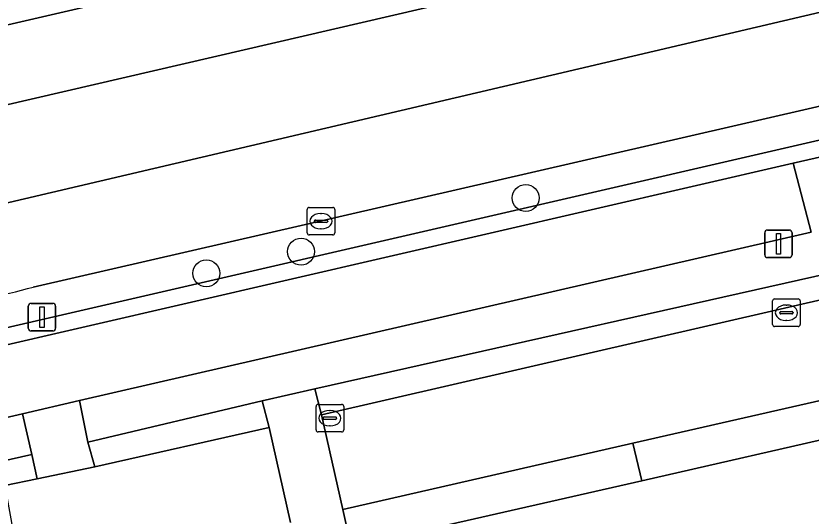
# Model space of a CAD drawing. Extents: x 156412 to 157779, y 382335 to 383768.
# Drawn here: x 156911.01 to 156939.8, y 382950.2 to 382968.31 of the extents above; entities that cross this region are included whole.
import ezdxf

# ---------------------------------------------------------------- set-up
doc = ezdxf.new("R2010")
doc.units = 0
for name, color, linetype in [('IMGEO_Berm_groen', 7, 'Continuous'), ('IMGEO_Boom', 7, 'Continuous'), ('IMGEO_Erf', 7, 'Continuous'), ('IMGEO_Fietspad_gesloten', 7, 'Continuous'), ('IMGEO_Fietspad_open', 7, 'Continuous'), ('IMGEO_Groenvoorziening', 7, 'Continuous'), ('IMGEO_Haag', 7, 'Continuous'), ('IMGEO_Kolk', 7, 'Continuous'), ('IMGEO_Lichtmast', 7, 'Continuous'), ('IMGEO_Rijbaan_lokaal_gesloten', 7, 'Continuous'), ('IMGEO_Rijbaan_lokaal_open', 7, 'Continuous'), ('IMGEO_Rijbaan_regionaal_gesloten', 7, 'Continuous'), ('IMGEO_Verkeersbordpaal', 7, 'Continuous'), ('IMGEO_Voetpad_open', 7, 'Continuous')]:
    doc.layers.add(name, color=color, linetype=linetype)

msp = doc.modelspace()

# ---------------------------------------------------------------- linework, layer by layer
at = {"layer": 'IMGEO_Berm_groen'}
for points in [[(156853.113, 382954.697), (156884.599, 382961.963), (156939.178, 382974.572)], [(156941.504, 382964.137), (156941.281, 382965.316), (156941.062, 382965.269), (156911.64, 382958.497)], [(156887.565, 382953.583), (156887.359, 382953.518), (156887.799, 382951.74), (156941.504, 382964.137)]]:
    msp.add_lwpolyline(points, dxfattribs=at)
msp.add_lwpolyline([(156933.668, 382951.485), (156933.342, 382952.843), (156922.846, 382950.439), (156923.153, 382949.089)], close=True, dxfattribs=at)
msp.add_arc((156903.642, 382987.76), 30.336, 278.5411, 285.2875, dxfattribs=at)
at = {"layer": 'IMGEO_Boom'}
for centre in [(156929.468, 382961.722), (156921.335, 382959.778), (156917.903, 382958.994)]:
    msp.add_circle(centre, 0.489, dxfattribs=at)
at = {"layer": 'IMGEO_Erf'}
msp.add_lwpolyline([(156943.885, 382953.85), (156941.48, 382953.262), (156933.668, 382951.485), (156923.153, 382949.089), (156923.606, 382947.103), (156935.097, 382949.756), (156936.197, 382944.981), (156936.242, 382944.786), (156932.327, 382943.884), (156933.568, 382938.516), (156933.595, 382938.399), (156940.416, 382939.971), (156941.36, 382935.888), (156934.538, 382934.316), (156935.969, 382928.126), (156938.368, 382917.746)], dxfattribs=at)
at = {"layer": 'IMGEO_Fietspad_gesloten'}
for points in [[(156940.214, 382963.228), (156939.156, 382962.984), (156939.803, 382960.484)], [(156674.773, 382899.258), (156767.182, 382920.602), (156826.292, 382934.262), (156902.955, 382951.999), (156911.251, 382953.909), (156913.318, 382954.385), (156939.803, 382960.484), (156939.156, 382962.984), (156887.943, 382951.159), (156887.089, 382950.962), (156864.935, 382945.847), (156864.068, 382945.647), (156859.834, 382944.669), (156852.462, 382942.964), (156851.598, 382942.764), (156830.312, 382937.841), (156829.479, 382937.648), (156815.976, 382934.507), (156815.173, 382934.345)]]:
    msp.add_lwpolyline(points, dxfattribs=at)
at = {"layer": 'IMGEO_Fietspad_open'}
msp.add_lwpolyline([(156911.251, 382953.909), (156911.592, 382952.432), (156911.778, 382951.557), (156913.862, 382951.989), (156913.617, 382952.879), (156913.318, 382954.385)], close=True, dxfattribs=at)
at = {"layer": 'IMGEO_Groenvoorziening'}
for points in [[(156941.633, 382963.551), (156941.504, 382964.137), (156887.799, 382951.74), (156887.943, 382951.159), (156939.156, 382962.984)], [(156939.156, 382962.984), (156940.214, 382963.228)], [(156942.674, 382959.488), (156921.828, 382954.805), (156922.072, 382953.868), (156943.287, 382958.756)]]:
    msp.add_lwpolyline(points, dxfattribs=at)
for points in [[(156920.182, 382953.408), (156919.93, 382954.371), (156913.617, 382952.879), (156913.862, 382951.989)], [(156911.592, 382952.432), (156910.458, 382952.176), (156910.613, 382951.316), (156911.778, 382951.557)]]:
    msp.add_lwpolyline(points, close=True, dxfattribs=at)
at = {"layer": 'IMGEO_Haag'}
for points in [[(156941.633, 382963.551), (156941.504, 382964.137), (156887.799, 382951.74), (156887.943, 382951.159), (156939.156, 382962.984), (156940.214, 382963.228)], [(156942.674, 382959.488), (156921.828, 382954.805), (156922.072, 382953.868), (156943.287, 382958.756)]]:
    msp.add_lwpolyline(points, dxfattribs=at)
for points in [[(156913.862, 382951.989), (156920.182, 382953.408), (156919.93, 382954.371), (156913.617, 382952.879)], [(156910.613, 382951.316), (156911.778, 382951.557), (156911.592, 382952.432), (156910.458, 382952.176)]]:
    msp.add_lwpolyline(points, close=True, dxfattribs=at)
at = {"layer": 'IMGEO_Kolk'}
for p, q in [((156921.555, 382960.455), (156921.555, 382961.307)), ((156921.63, 382961.381), (156922.482, 382961.381)), ((156922.556, 382961.307), (156922.556, 382960.455)), ((156921.814, 382960.875), (156921.814, 382960.887)), ((156921.857, 382960.924), (156922.255, 382960.924)), ((156922.043, 382961.161), (156922.068, 382961.161)), ((156922.298, 382960.887), (156922.298, 382960.875)), ((156922.252, 382960.838), (156921.854, 382960.838)), ((156922.066, 382960.601), (156922.041, 382960.601)), ((156922.482, 382960.381), (156921.63, 382960.381)), ((156938.48, 382958.065), (156939.332, 382958.065)), ((156938.405, 382957.139), (156938.405, 382957.991)), ((156938.893, 382957.845), (156938.918, 382957.845)), ((156939.406, 382957.991), (156939.406, 382957.139)), ((156938.664, 382957.559), (156938.664, 382957.571)), ((156939.102, 382957.522), (156938.704, 382957.522)), ((156938.707, 382957.608), (156939.105, 382957.608)), ((156939.148, 382957.571), (156939.148, 382957.559)), ((156938.916, 382957.285), (156938.891, 382957.285)), ((156939.332, 382957.065), (156938.48, 382957.065)), ((156921.876, 382953.322), (156921.876, 382954.174)), ((156921.951, 382954.248), (156922.803, 382954.248)), ((156922.364, 382954.028), (156922.389, 382954.028)), ((156922.877, 382954.174), (156922.877, 382953.322)), ((156922.135, 382953.742), (156922.135, 382953.754)), ((156922.573, 382953.705), (156922.175, 382953.705)), ((156922.178, 382953.791), (156922.576, 382953.791)), ((156922.619, 382953.754), (156922.619, 382953.742)), ((156922.387, 382953.468), (156922.362, 382953.468)), ((156922.803, 382953.248), (156921.951, 382953.248))]:
    msp.add_line(p, q, dxfattribs=at)
for points in [[(156921.555, 382960.455), (156921.555, 382961.307)], [(156921.63, 382961.381), (156922.482, 382961.381)], [(156922.556, 382961.307), (156922.556, 382960.455)], [(156922.482, 382960.381), (156921.63, 382960.381)], [(156938.48, 382958.065), (156939.332, 382958.065)], [(156938.405, 382957.139), (156938.405, 382957.991)], [(156939.406, 382957.991), (156939.406, 382957.139)], [(156939.332, 382957.065), (156938.48, 382957.065)], [(156921.876, 382953.322), (156921.876, 382954.174)], [(156921.951, 382954.248), (156922.803, 382954.248)], [(156922.877, 382954.174), (156922.877, 382953.322)], [(156922.803, 382953.248), (156921.951, 382953.248)]]:
    msp.add_lwpolyline(points, dxfattribs=at)
for centre, radius, start, end in [((156921.632, 382961.305), 0.0765, 91.552, 178.448), ((156921.632, 382961.305), 0.0765, 91.552, 178.448), ((156922.48, 382961.305), 0.0765, 1.552, 88.448), ((156922.48, 382961.305), 0.0765, 1.552, 88.448), ((156921.854, 382960.884), 0.0403, 85.8775, 175.7526), ((156922.259, 382960.886), 0.0386, 1.7309, 96.639), ((156921.851, 382960.874), 0.0366, 178.938, 274.7102), ((156922.255, 382960.881), 0.043, 264.8664, 352.4533), ((156921.632, 382960.457), 0.0765, 181.552, 268.448), ((156921.632, 382960.457), 0.0765, 181.552, 268.448), ((156922.48, 382960.457), 0.0765, 271.552, 358.448), ((156922.48, 382960.457), 0.0765, 271.552, 358.448), ((156938.482, 382957.989), 0.0765, 91.552, 178.448), ((156938.482, 382957.989), 0.0765, 91.552, 178.448), ((156939.33, 382957.989), 0.0765, 1.552, 88.448), ((156939.33, 382957.989), 0.0765, 1.552, 88.448), ((156938.704, 382957.568), 0.0403, 85.8775, 175.7526), ((156938.701, 382957.558), 0.0366, 178.938, 274.7102), ((156939.105, 382957.565), 0.043, 264.8664, 352.4533), ((156939.109, 382957.57), 0.0386, 1.7309, 96.639), ((156938.482, 382957.141), 0.0765, 181.552, 268.448), ((156938.482, 382957.141), 0.0765, 181.552, 268.448), ((156939.33, 382957.141), 0.0765, 271.552, 358.448), ((156939.33, 382957.141), 0.0765, 271.552, 358.448), ((156921.953, 382954.172), 0.0765, 91.552, 178.448), ((156921.953, 382954.172), 0.0765, 91.552, 178.448), ((156922.801, 382954.172), 0.0765, 1.552, 88.448), ((156922.801, 382954.172), 0.0765, 1.552, 88.448), ((156922.175, 382953.751), 0.0403, 85.8775, 175.7526), ((156922.172, 382953.741), 0.0366, 178.938, 274.7102), ((156922.576, 382953.748), 0.043, 264.8664, 352.4533), ((156922.58, 382953.753), 0.0386, 1.7309, 96.639), ((156921.953, 382953.324), 0.0765, 181.552, 268.448), ((156921.953, 382953.324), 0.0765, 181.552, 268.448), ((156922.801, 382953.324), 0.0765, 271.552, 358.448), ((156922.801, 382953.324), 0.0765, 271.552, 358.448)]:
    msp.add_arc(centre, radius, start, end, dxfattribs=at)
for centre, major_axis, ratio, start_param, end_param in [((156922.042, 382960.881), (-0.387, 0.002), 0.722429, 4.712389, 7.853982), ((156922.067, 382960.881), (-0.39, 0.002), 0.717154, 1.570796, 4.712389), ((156938.892, 382957.565), (-0.387, 0.002), 0.722429, 4.712389, 7.853982), ((156938.917, 382957.565), (-0.39, 0.002), 0.717154, 1.570796, 4.712389), ((156922.363, 382953.748), (-0.387, 0.002), 0.722429, 4.712389, 7.853982), ((156922.388, 382953.748), (-0.39, 0.002), 0.717154, 1.570796, 4.712389)]:
    msp.add_ellipse(centre, major_axis=major_axis, ratio=ratio, start_param=start_param, end_param=end_param, dxfattribs=at)
at = {"layer": 'IMGEO_Lichtmast'}
for p, q in [((156938.123, 382959.661), (156938.123, 382960.461)), ((156938.123, 382960.461), (156938.123, 382959.661)), ((156938.223, 382960.561), (156939.013, 382960.561)), ((156939.013, 382960.561), (156938.223, 382960.561)), ((156939.113, 382960.461), (156939.113, 382959.661)), ((156939.113, 382959.661), (156939.113, 382960.461)), ((156939.013, 382959.561), (156938.223, 382959.561)), ((156938.223, 382959.561), (156939.013, 382959.561))]:
    msp.add_line(p, q, dxfattribs=at)
msp.add_lwpolyline([(156938.543, 382960.436), (156938.693, 382960.436), (156938.693, 382959.686), (156938.543, 382959.686), (156938.543, 382960.436)], dxfattribs=at)
for centre, start, end in [((156938.223, 382960.461), 90, 180), ((156938.223, 382960.461), 90, 180), ((156939.013, 382960.461), 0, 90), ((156939.013, 382960.461), 360, 90), ((156938.223, 382959.661), 180, 270), ((156938.223, 382959.661), 180, 270), ((156939.013, 382959.661), 270, 0), ((156939.013, 382959.661), 270, 0)]:
    msp.add_arc(centre, 0.1, start, end, dxfattribs=at)
at = {"layer": 'IMGEO_Rijbaan_lokaal_gesloten'}
msp.add_lwpolyline([(156920.956, 382949.965), (156920.182, 382953.408), (156913.862, 382951.989), (156911.778, 382951.557), (156910.613, 382951.316), (156911.7, 382945.268), (156915.874, 382926.642)], dxfattribs=at)
at = {"layer": 'IMGEO_Rijbaan_lokaal_open'}
msp.add_lwpolyline([(156943.287, 382958.756), (156922.072, 382953.868), (156922.846, 382950.439), (156933.342, 382952.843), (156941.148, 382954.622), (156943.531, 382955.205)], dxfattribs=at)
msp.add_lwpolyline([(156941.48, 382953.262), (156941.148, 382954.622), (156933.342, 382952.843), (156933.668, 382951.485)], close=True, dxfattribs=at)
at = {"layer": 'IMGEO_Rijbaan_regionaal_gesloten'}
for points in [[(156939.797, 382971.848), (156939.178, 382974.572), (156884.599, 382961.963), (156853.113, 382954.697)], [(156816.196, 382943.116), (156816.29, 382943.135), (156830.232, 382946.499), (156903.004, 382963.32), (156939.797, 382971.848)], [(156941.062, 382965.269), (156941.281, 382965.316), (156940.547, 382968.546), (156903.126, 382959.769), (156893.4, 382957.443)], [(156911.64, 382958.497), (156941.062, 382965.269)]]:
    msp.add_lwpolyline(points, dxfattribs=at)
msp.add_lwpolyline([(156940.547, 382968.546), (156939.797, 382971.848), (156903.004, 382963.32), (156830.232, 382946.499), (156816.29, 382943.135), (156816.196, 382943.116), (156816.994, 382939.753), (156818.685, 382940.216), (156824.808, 382941.614), (156855.226, 382948.615), (156859.463, 382949.6), (156890.458, 382956.801), (156893.4, 382957.443), (156903.126, 382959.769)], close=True, dxfattribs=at)
msp.add_arc((156903.642, 382987.76), 30.336, 278.5411, 285.2875, dxfattribs=at)
at = {"layer": 'IMGEO_Verkeersbordpaal'}
for p, q in [((156911.459, 382957.005), (156911.459, 382957.805)), ((156911.459, 382957.805), (156911.459, 382957.005)), ((156911.559, 382957.905), (156912.349, 382957.905)), ((156912.349, 382957.905), (156911.559, 382957.905)), ((156912.449, 382957.805), (156912.449, 382957.005)), ((156912.449, 382957.005), (156912.449, 382957.805)), ((156912.349, 382956.905), (156911.559, 382956.905)), ((156911.559, 382956.905), (156912.349, 382956.905))]:
    msp.add_line(p, q, dxfattribs=at)
msp.add_lwpolyline([(156911.879, 382957.78), (156912.029, 382957.78), (156912.029, 382957.03), (156911.879, 382957.03), (156911.879, 382957.78)], dxfattribs=at)
for centre, start, end in [((156911.559, 382957.805), 90, 180), ((156911.559, 382957.805), 90, 180), ((156912.349, 382957.805), 0, 90), ((156912.349, 382957.805), 360, 90), ((156911.559, 382957.005), 180, 270), ((156911.559, 382957.005), 180, 270), ((156912.349, 382957.005), 270, 0), ((156912.349, 382957.005), 270, 0)]:
    msp.add_arc(centre, 0.1, start, end, dxfattribs=at)
at = {"layer": 'IMGEO_Voetpad_open'}
for points in [[(156939.803, 382960.484), (156913.318, 382954.385), (156913.617, 382952.879), (156919.93, 382954.371), (156921.828, 382954.805), (156942.674, 382959.488)], [(156923.153, 382949.089), (156922.846, 382950.439), (156922.072, 382953.868), (156921.828, 382954.805), (156919.93, 382954.371), (156920.182, 382953.408), (156920.956, 382949.965)], [(156903.296, 382950.523), (156904.698, 382950.847), (156910.458, 382952.176), (156911.592, 382952.432), (156911.251, 382953.909), (156902.955, 382951.999), (156826.292, 382934.262), (156767.182, 382920.602), (156674.773, 382899.258)]]:
    msp.add_lwpolyline(points, dxfattribs=at)

doc.saveas('drawing.dxf')
